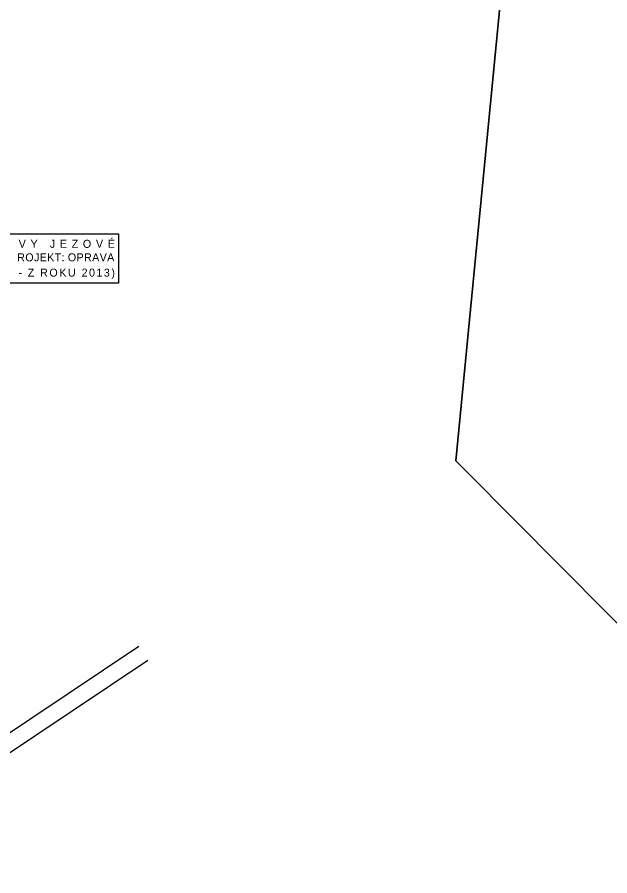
# Model space of a CAD drawing. Extents: x -555757 to -553364, y -1100723 to -1096439.
# Drawn here: x -554109.2 to -553924, y -1097021.4 to -1096753.2 of the extents above; entities that cross this region are included whole.
import ezdxf

# ---------------------------------------------------------------- set-up
doc = ezdxf.new("R2010")
doc.units = 0
for name, color, linetype in [('00_NÁVRH - Popis', 7, 'Continuous'), ('POPIS', 7, 'Continuous'), ('zájem', 7, 'Continuous')]:
    doc.layers.add(name, color=color, linetype=linetype)

msp = doc.modelspace()

# ---------------------------------------------------------------- linework, layer by layer
at = {"layer": '00_NÁVRH - Popis'}
msp.add_lwpolyline([(-554146.49, -1096820.9), (-554077.47, -1096820.9), (-554077.47, -1096836.27), (-554146.49, -1096836.27)], close=True, dxfattribs=at)
at = {"layer": 'POPIS'}
for p, q in [((-554071.17, -1096949.74), (-554178.06, -1097021.4)), ((-554163.09, -1097017.48), (-554068.32, -1096954.02))]:
    msp.add_line(p, q, dxfattribs=at)
at = {"layer": 'zájem'}
for points in [[(-553895.73, -1096968.62), (-553968.44, -1096895.48), (-553972.09, -1096891.8), (-553954.59, -1096711.31), (-553940.56, -1096702.53), (-553941.94, -1096699.09), (-553940.67, -1096693.09), (-553930.01, -1096689.96), (-553913.04, -1096676.61)], [(-553913.04, -1096676.61), (-553930.01, -1096689.96), (-553940.67, -1096693.09), (-553941.94, -1096699.09), (-553940.56, -1096702.53), (-553954.59, -1096711.31), (-553972.09, -1096891.8), (-553968.44, -1096895.48), (-553895.73, -1096968.62)]]:
    msp.add_lwpolyline(points, dxfattribs=at)

# ---------------------------------------------------------------- texts
at = {"layer": '00_NÁVRH - Popis'}
for s, p in [('É', (-554080.85, -1096825.28)), ('V', (-554108.7, -1096825.28)), ('Y', (-554105, -1096825.28)), ('J', (-554098.96, -1096825.28)), ('E', (-554095.84, -1096825.28)), ('Z', (-554092.14, -1096825.28)), ('O', (-554088.64, -1096825.28)), ('V', (-554084.55, -1096825.28)), ('R', (-554109.17, -1096829.5)), ('O', (-554106.63, -1096829.5)), ('J', (-554103.9, -1096829.5)), ('E', (-554102.14, -1096829.5)), ('K', (-554099.8, -1096829.5)), ('T', (-554097.46, -1096829.5)), ('O', (-554093.34, -1096829.5)), ('P', (-554090.61, -1096829.5)), ('R', (-554088.27, -1096829.5)), ('A', (-554085.74, -1096829.5)), ('V', (-554083.39, -1096829.5)), ('A', (-554081.05, -1096829.5)), (':', (-554095.31, -1096829.5)), ('Z', (-554105.86, -1096834.28)), ('R', (-554102, -1096834.28)), ('O', (-554099.1, -1096834.28)), ('K', (-554096, -1096834.28)), ('U', (-554093.29, -1096834.28)), ('2', (-554089.04, -1096834.28)), ('0', (-554086.71, -1096834.28)), ('1', (-554084.39, -1096834.28)), ('3', (-554082.07, -1096834.28)), (')', (-554079.74, -1096834.28)), ('-', (-554108.76, -1096834.28))]:
    msp.add_text(s, height=2.5, dxfattribs=at).set_placement(p)

doc.saveas('drawing.dxf')
